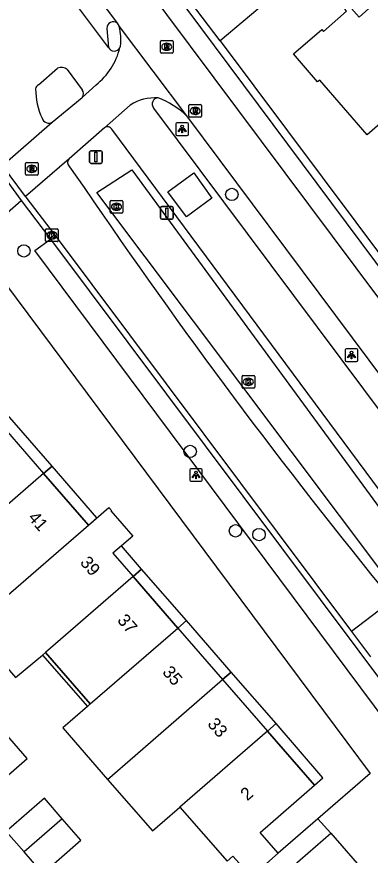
# Model space of a CAD drawing. Extents: x 155888 to 156864, y 383882 to 384671.
# Drawn here: x 156703.1 to 156731.1, y 384408.3 to 384474.7 of the extents above; entities that cross this region are included whole.
import ezdxf

# ---------------------------------------------------------------- set-up
doc = ezdxf.new("R2010")
doc.units = 0
for name, color, linetype in [('IMGEO_Afsluitpaal', 7, 'Continuous'), ('IMGEO_Boom', 7, 'Continuous'), ('IMGEO_Fietspad_gesloten', 7, 'Continuous'), ('IMGEO_Greppel_droge_sloot', 7, 'Continuous'), ('IMGEO_Groenvoorziening', 7, 'Continuous'), ('IMGEO_Haag', 7, 'Continuous'), ('IMGEO_Kolk', 7, 'Continuous'), ('IMGEO_Lichtpunt', 7, 'Continuous'), ('IMGEO_Pand', 7, 'Continuous'), ('IMGEO_Pand_nummerreeks', 7, 'Continuous'), ('IMGEO_Pand_overbouw', 7, 'Continuous'), ('IMGEO_Rijbaan_lokaal_gesloten', 7, 'Continuous'), ('IMGEO_Rijbaan_lokaal_open', 7, 'Continuous'), ('IMGEO_Rioolput', 7, 'Continuous'), ('IMGEO_Verkeersbordpaal', 7, 'Continuous'), ('IMGEO_Voetpad_open', 7, 'Continuous')]:
    doc.layers.add(name, color=color, linetype=linetype)

msp = doc.modelspace()

# ---------------------------------------------------------------- linework, layer by layer
at = {"layer": 'IMGEO_Afsluitpaal'}
for p, q in [((156714.49, 384458.746), (156714.49, 384459.546)), ((156714.49, 384459.546), (156714.49, 384458.746)), ((156714.59, 384459.646), (156715.38, 384459.646)), ((156715.38, 384459.646), (156714.59, 384459.646)), ((156715.48, 384459.546), (156715.48, 384458.746)), ((156715.48, 384458.746), (156715.48, 384459.546)), ((156715.38, 384458.646), (156714.59, 384458.646)), ((156714.59, 384458.646), (156715.38, 384458.646))]:
    msp.add_line(p, q, dxfattribs=at)
msp.add_lwpolyline([(156714.91, 384459.521), (156715.06, 384459.521), (156715.06, 384458.771), (156714.91, 384458.771), (156714.91, 384459.521)], dxfattribs=at)
for centre, start, end in [((156714.59, 384459.546), 90, 180), ((156714.59, 384459.546), 90, 180), ((156715.38, 384459.546), 0, 90), ((156715.38, 384459.546), 360, 90), ((156714.59, 384458.746), 180, 270), ((156714.59, 384458.746), 180, 270), ((156715.38, 384458.746), 270, 0), ((156715.38, 384458.746), 270, 0)]:
    msp.add_arc(centre, 0.1, start, end, dxfattribs=at)
at = {"layer": 'IMGEO_Boom'}
for centre in [(156720.122, 384460.605), (156703.674, 384456.133), (156716.827, 384440.272), (156720.413, 384433.991), (156722.271, 384433.691)]:
    msp.add_circle(centre, 0.489, dxfattribs=at)
at = {"layer": 'IMGEO_Fietspad_gesloten'}
for points in [[(156752.409, 384424.742), (156673.852, 384529.885)], [(156711.065, 384474.144), (156711.211, 384473.888)], [(156711.211, 384473.888), (156716.533, 384466.816)], [(156711.266, 384472.207), (156711.315, 384472.339)], [(156705.909, 384466.332), (156708.293, 384468.276)], [(156716.533, 384466.816), (156746.629, 384426.496)], [(156710.055, 384465.885), (156707.246, 384463.43)], [(156699.656, 384456.806), (156703.454, 384460.126)]]:
    msp.add_lwpolyline(points, dxfattribs=at)
for centre, radius, start, end in [((156707.691, 384472.874), 3.663, 351.60817, 16.07399), ((156712.192, 384462.449), 6.158, 45.17444, 70.11126)]:
    msp.add_arc(centre, radius, start, end, dxfattribs=at)
at = {"layer": 'IMGEO_Greppel_droge_sloot'}
msp.add_lwpolyline([(156712.224, 384462.546), (156738.501, 384426.651), (156736.277, 384425.025), (156709.445, 384460.748), (156712.224, 384462.546)], dxfattribs=at)
at = {"layer": 'IMGEO_Groenvoorziening'}
msp.add_lwpolyline([(156726.487, 384478.889), (156719.208, 384472.761)], dxfattribs=at)
at = {"layer": 'IMGEO_Haag'}
for points in [[(156719.208, 384472.761), (156715.918, 384477.072), (156713.908, 384479.785)], [(156719.208, 384472.761), (156754.057, 384426.161)]]:
    msp.add_lwpolyline(points, dxfattribs=at)
at = {"layer": 'IMGEO_Kolk'}
for p, q in [((156710.505, 384459.201), (156710.505, 384460.053)), ((156710.58, 384460.127), (156711.432, 384460.127)), ((156710.993, 384459.907), (156711.018, 384459.907)), ((156711.506, 384460.053), (156711.506, 384459.201)), ((156711.016, 384459.347), (156710.991, 384459.347)), ((156711.432, 384459.127), (156710.58, 384459.127)), ((156705.469, 384457.871), (156706.321, 384457.871)), ((156705.394, 384456.945), (156705.394, 384457.797)), ((156705.882, 384457.651), (156705.907, 384457.651)), ((156706.395, 384457.797), (156706.395, 384456.945)), ((156706.321, 384456.871), (156705.469, 384456.871)), ((156705.905, 384457.091), (156705.88, 384457.091)), ((156720.927, 384445.352), (156720.927, 384446.204)), ((156721.002, 384446.278), (156721.854, 384446.278)), ((156721.415, 384446.058), (156721.44, 384446.058)), ((156721.928, 384446.204), (156721.928, 384445.352)), ((156721.854, 384445.278), (156721.002, 384445.278)), ((156721.438, 384445.498), (156721.413, 384445.498))]:
    msp.add_line(p, q, dxfattribs=at)
for points in [[(156710.505, 384459.201), (156710.505, 384460.053)], [(156710.58, 384460.127), (156711.432, 384460.127)], [(156710.826, 384459.827), (156710.949, 384459.827), (156710.949, 384459.676), (156711.079, 384459.827), (156711.243, 384459.827), (156711.097, 384459.676), (156711.25, 384459.427), (156711.098, 384459.427), (156711.013, 384459.591), (156710.949, 384459.524), (156710.949, 384459.427), (156710.826, 384459.427), (156710.826, 384459.827)], [(156711.506, 384460.053), (156711.506, 384459.201)], [(156711.432, 384459.127), (156710.58, 384459.127)], [(156705.469, 384457.871), (156706.321, 384457.871)], [(156705.394, 384456.945), (156705.394, 384457.797)], [(156705.715, 384457.571), (156705.838, 384457.571), (156705.838, 384457.42), (156705.968, 384457.571), (156706.132, 384457.571), (156705.986, 384457.42), (156706.139, 384457.171), (156705.987, 384457.171), (156705.902, 384457.335), (156705.838, 384457.268), (156705.838, 384457.171), (156705.715, 384457.171), (156705.715, 384457.571)], [(156706.395, 384457.797), (156706.395, 384456.945)], [(156706.321, 384456.871), (156705.469, 384456.871)], [(156720.927, 384445.352), (156720.927, 384446.204)], [(156721.002, 384446.278), (156721.854, 384446.278)], [(156721.248, 384445.978), (156721.371, 384445.978), (156721.371, 384445.827), (156721.501, 384445.978), (156721.665, 384445.978), (156721.519, 384445.827), (156721.672, 384445.578), (156721.52, 384445.578), (156721.435, 384445.742), (156721.371, 384445.675), (156721.371, 384445.578), (156721.248, 384445.578), (156721.248, 384445.978)], [(156721.928, 384446.204), (156721.928, 384445.352)], [(156721.854, 384445.278), (156721.002, 384445.278)]]:
    msp.add_lwpolyline(points, dxfattribs=at)
for centre, start, end in [((156710.582, 384460.051), 91.55205, 178.44795), ((156710.582, 384460.051), 91.55205, 178.44795), ((156711.43, 384460.051), 1.55205, 88.44795), ((156711.43, 384460.051), 1.55205, 88.44795), ((156710.582, 384459.203), 181.55205, 268.44795), ((156710.582, 384459.203), 181.55205, 268.44795), ((156711.43, 384459.203), 271.55205, 358.44795), ((156711.43, 384459.203), 271.55205, 358.44795), ((156705.471, 384457.795), 91.55205, 178.44795), ((156705.471, 384457.795), 91.55205, 178.44795), ((156706.319, 384457.795), 1.55205, 88.44795), ((156706.319, 384457.795), 1.55205, 88.44795), ((156705.471, 384456.947), 181.55205, 268.44795), ((156705.471, 384456.947), 181.55205, 268.44795), ((156706.319, 384456.947), 271.55205, 358.44795), ((156706.319, 384456.947), 271.55205, 358.44795), ((156721.004, 384446.202), 91.55205, 178.44795), ((156721.004, 384446.202), 91.55205, 178.44795), ((156721.852, 384446.202), 1.55205, 88.44795), ((156721.852, 384446.202), 1.55205, 88.44795), ((156721.004, 384445.354), 181.55205, 268.44795), ((156721.004, 384445.354), 181.55205, 268.44795), ((156721.852, 384445.354), 271.55205, 358.44795), ((156721.852, 384445.354), 271.55205, 358.44795)]:
    msp.add_arc(centre, 0.0765, start, end, dxfattribs=at)
for centre, major_axis, ratio, start_param, end_param in [((156710.992, 384459.627), (-0.387, 0.002), 0.722429, 4.712389, 7.853982), ((156711.017, 384459.627), (-0.39, 0.002), 0.717154, 1.570796, 4.712389), ((156705.881, 384457.371), (-0.387, 0.002), 0.722429, 4.712389, 7.853982), ((156705.906, 384457.371), (-0.39, 0.002), 0.717154, 1.570796, 4.712389), ((156721.414, 384445.778), (-0.387, 0.002), 0.722429, 4.712389, 7.853982), ((156721.439, 384445.778), (-0.39, 0.002), 0.717154, 1.570796, 4.712389)]:
    msp.add_ellipse(centre, major_axis=major_axis, ratio=ratio, start_param=start_param, end_param=end_param, dxfattribs=at)
at = {"layer": 'IMGEO_Lichtpunt'}
for p, q in [((156715.69, 384466.178), (156715.69, 384465.371)), ((156715.69, 384466.178), (156715.69, 384465.371)), ((156716.592, 384466.273), (156715.784, 384466.273)), ((156716.592, 384466.273), (156715.784, 384466.273)), ((156716.686, 384465.371), (156716.686, 384466.178)), ((156716.686, 384465.371), (156716.686, 384466.178)), ((156715.784, 384465.277), (156716.592, 384465.277)), ((156715.784, 384465.277), (156716.592, 384465.277)), ((156729.087, 384448.298), (156729.087, 384447.491)), ((156729.087, 384448.298), (156729.087, 384447.491)), ((156729.989, 384448.393), (156729.181, 384448.393)), ((156729.989, 384448.393), (156729.181, 384448.393)), ((156730.083, 384447.491), (156730.083, 384448.298)), ((156730.083, 384447.491), (156730.083, 384448.298)), ((156729.181, 384447.397), (156729.989, 384447.397)), ((156729.181, 384447.397), (156729.989, 384447.397)), ((156716.791, 384438.811), (156716.791, 384438.004)), ((156716.791, 384438.811), (156716.791, 384438.004)), ((156717.693, 384438.906), (156716.885, 384438.906)), ((156717.693, 384438.906), (156716.885, 384438.906)), ((156717.787, 384438.004), (156717.787, 384438.811)), ((156717.787, 384438.004), (156717.787, 384438.811)), ((156716.885, 384437.91), (156717.693, 384437.91)), ((156716.885, 384437.91), (156717.693, 384437.91))]:
    msp.add_line(p, q, dxfattribs=at)
for points in [[(156716.064, 384465.842), (156716.103, 384465.814), (156715.915, 384465.552), (156715.877, 384465.579), (156716.064, 384465.842)], [(156716.166, 384465.794), (156716.213, 384465.794), (156716.213, 384465.472), (156716.166, 384465.472), (156716.166, 384465.794)], [(156716.276, 384465.814), (156716.314, 384465.841), (156716.501, 384465.579), (156716.462, 384465.551), (156716.276, 384465.814)], [(156729.461, 384447.962), (156729.5, 384447.934), (156729.312, 384447.672), (156729.274, 384447.699), (156729.461, 384447.962)], [(156729.563, 384447.914), (156729.61, 384447.914), (156729.61, 384447.592), (156729.563, 384447.592), (156729.563, 384447.914)], [(156729.673, 384447.934), (156729.711, 384447.961), (156729.898, 384447.699), (156729.859, 384447.671), (156729.673, 384447.934)], [(156717.165, 384438.475), (156717.204, 384438.447), (156717.016, 384438.185), (156716.978, 384438.212), (156717.165, 384438.475)], [(156717.267, 384438.427), (156717.314, 384438.427), (156717.314, 384438.105), (156717.267, 384438.105), (156717.267, 384438.427)], [(156717.377, 384438.447), (156717.415, 384438.474), (156717.602, 384438.212), (156717.563, 384438.184), (156717.377, 384438.447)]]:
    msp.add_lwpolyline(points, dxfattribs=at)
for centre in [(156716.189, 384465.976), (156729.586, 384448.096), (156717.29, 384438.609)]:
    msp.add_circle(centre, 0.0994, dxfattribs=at)
for centre, start, end in [((156715.784, 384466.178), 90, 180), ((156715.784, 384466.178), 90, 180), ((156716.592, 384466.178), 0, 90), ((156716.592, 384466.178), 0, 90), ((156715.784, 384465.371), 180, 270), ((156715.784, 384465.371), 180, 270), ((156716.592, 384465.371), 270, 0), ((156716.592, 384465.371), 270, 360), ((156729.181, 384448.298), 90, 180), ((156729.181, 384448.298), 90, 180), ((156729.989, 384448.298), 0, 90), ((156729.989, 384448.298), 0, 90), ((156729.181, 384447.491), 180, 270), ((156729.181, 384447.491), 180, 270), ((156729.989, 384447.491), 270, 0), ((156729.989, 384447.491), 270, 360), ((156716.885, 384438.811), 90, 180), ((156716.885, 384438.811), 90, 180), ((156717.693, 384438.811), 0, 90), ((156717.693, 384438.811), 0, 90), ((156716.885, 384438.004), 180, 270), ((156716.885, 384438.004), 180, 270), ((156717.693, 384438.004), 270, 0), ((156717.693, 384438.004), 270, 360)]:
    msp.add_arc(centre, 0.0946, start, end, dxfattribs=at)
at = {"layer": 'IMGEO_Pand'}
for points in [[(156731.828, 384466.192), (156730.828, 384465.313), (156727.093, 384469.646), (156726.892, 384469.509), (156724.987, 384471.728), (156727.228, 384473.662), (156727.372, 384473.495), (156729.202, 384475.105), (156729.068, 384475.268), (156729.385, 384475.545), (156730.182, 384474.635), (156731.461, 384475.756), (156730.811, 384476.497), (156733.923, 384479.197)], [(156701.693, 384442.588), (156705.233, 384438.518)], [(156705.233, 384438.518), (156698.305, 384432.505)], [(156708.777, 384434.442), (156705.233, 384438.518)], [(156708.777, 384434.442), (156710.394, 384435.844), (156710.604, 384435.602), (156710.558, 384435.563), (156712.285, 384433.571), (156711.392, 384432.797), (156710.716, 384432.212), (156712.316, 384430.372)], [(156701.845, 384428.433), (156708.777, 384434.442)], [(156712.316, 384430.372), (156705.385, 384424.363)], [(156715.857, 384426.301), (156712.316, 384430.372)], [(156701.845, 384428.433), (156701.619, 384428.237), (156699.53, 384426.426), (156703.023, 384422.397), (156705.158, 384424.166), (156705.385, 384424.363)], [(156708.925, 384420.291), (156715.857, 384426.301)], [(156715.857, 384426.301), (156719.397, 384422.231)], [(156705.385, 384424.363), (156708.925, 384420.291)], [(156710.299, 384414.324), (156712.471, 384416.212), (156719.397, 384422.231)], [(156719.397, 384422.231), (156722.944, 384418.152)], [(156708.925, 384420.291), (156708.698, 384420.095), (156706.752, 384418.407), (156710.299, 384414.324)], [(156698.087, 384415.045), (156700.143, 384412.681), (156703.945, 384415.988), (156701.888, 384418.352), (156701.105, 384417.671)], [(156722.944, 384418.152), (156716.018, 384412.134)], [(156723.799, 384408.491), (156722.356, 384410.125), (156726.667, 384413.871), (156722.944, 384418.152)], [(156710.299, 384414.324), (156713.843, 384410.244), (156715.791, 384411.937), (156716.018, 384412.134)], [(156706.715, 384411.21), (156705.299, 384412.836), (156702.283, 384410.209)], [(156716.018, 384412.134), (156719.74, 384407.853), (156720.212, 384408.263), (156721.671, 384406.612)], [(156706.715, 384411.21), (156703.696, 384408.586)], [(156705.172, 384406.892), (156708.188, 384409.519), (156706.715, 384411.21)], [(156703.696, 384408.586), (156702.283, 384410.209)], [(156705.172, 384406.892), (156703.696, 384408.586)], [(156723.799, 384408.491), (156721.671, 384406.612)]]:
    msp.add_lwpolyline(points, dxfattribs=at)
at = {"layer": 'IMGEO_Pand_overbouw'}
for points in [[(156701.693, 384442.588), (156705.233, 384438.518), (156705.908, 384439.104), (156702.369, 384443.175)], [(156705.233, 384438.518), (156708.777, 384434.442), (156709.452, 384435.028), (156705.908, 384439.104)], [(156710.716, 384432.212), (156712.316, 384430.372), (156712.991, 384430.957), (156711.392, 384432.797)], [(156715.857, 384426.301), (156716.531, 384426.886), (156712.991, 384430.957), (156712.316, 384430.372)], [(156715.857, 384426.301), (156719.397, 384422.231), (156720.07, 384422.816), (156716.531, 384426.886)], [(156708.925, 384420.291), (156705.385, 384424.363), (156705.158, 384424.166), (156708.698, 384420.095)], [(156722.944, 384418.152), (156723.616, 384418.736), (156720.07, 384422.816), (156719.397, 384422.231)], [(156722.944, 384418.152), (156726.667, 384413.871), (156727.321, 384414.446), (156723.616, 384418.736)]]:
    msp.add_lwpolyline(points, close=True, dxfattribs=at)
at = {"layer": 'IMGEO_Rijbaan_lokaal_gesloten'}
for points in [[(156710.365, 384472.236), (156701.912, 384483.544)], [(156704.829, 384469.273), (156706.339, 384470.584)], [(156707.106, 384470.488), (156708.278, 384468.884)], [(156708.293, 384468.276), (156709.381, 384469.275)], [(156712.088, 384467.673), (156710.055, 384465.885)], [(156713.934, 384467.441), (156745.358, 384425.354)], [(156701.975, 384462.895), (156705.909, 384466.332)], [(156741.588, 384423.195), (156733.004, 384435.579), (156710.63, 384465.758)], [(156707.246, 384463.43), (156703.802, 384460.43)], [(156707.276, 384462.79), (156708.432, 384461.159)], [(156703.802, 384460.43), (156703.831, 384460.391), (156706.146, 384457.354), (156729.583, 384426.024)]]:
    msp.add_lwpolyline(points, dxfattribs=at)
for centre, radius, start, end in [((156706.138, 384473.432), 5.272, 307.95943, 346.56616), ((156710.823, 384472.448), 0.505, 204.89435, 331.41863), ((156706.65, 384469.954), 0.702, 49.47742, 116.25416), ((156705.005, 384468.909), 0.404, 115.82953, 174.21025), ((156710.047, 384468.941), 5.444, 179.90612, 205.09914), ((156707.871, 384468.57), 0.514, 325.17019, 37.65633), ((156714.039, 384464.648), 3.6, 86.04991, 122.81817), ((156714.305, 384467.754), 0.485, 92.12901, 220.14602), ((156705.624, 384466.774), 0.526, 195.64323, 302.86461), ((156710.289, 384465.579), 0.385, 27.72871, 127.36142), ((156707.586, 384463.125), 0.457, 138.15985, 227.2077), ((157095.633, 384724.629), 468.338, 214.23321, 219.22212)]:
    msp.add_arc(centre, radius, start, end, dxfattribs=at)
at = {"layer": 'IMGEO_Rijbaan_lokaal_open'}
for points in [[(156704.959, 384482.356), (156711.065, 384474.144)], [(156710.242, 384473.737), (156710.365, 384472.236)], [(156701.605, 384462.621), (156703.454, 384460.126)], [(156703.802, 384460.43), (156701.975, 384462.895)], [(156716.536, 384458.823), (156715.067, 384460.822), (156717.107, 384462.306), (156718.544, 384460.297), (156716.536, 384458.823)], [(156703.454, 384460.126), (156705.779, 384457.077)], [(156705.779, 384457.077), (156733.227, 384420.386), (156734.224, 384419.063), (156734.813, 384418.125)], [(156732.811, 384428.485), (156729.583, 384426.024)], [(156729.583, 384426.024), (156731.084, 384424.019)]]:
    msp.add_lwpolyline(points, dxfattribs=at)
msp.add_arc((156710.736, 384473.774), 0.495, 48.30507, 184.32268, dxfattribs=at)
at = {"layer": 'IMGEO_Rioolput'}
for p, q in [((156714.473, 384471.858), (156714.473, 384472.71)), ((156714.548, 384472.784), (156715.4, 384472.784)), ((156714.961, 384472.564), (156714.986, 384472.564)), ((156715.474, 384472.71), (156715.474, 384471.858)), ((156715.4, 384471.784), (156714.548, 384471.784)), ((156714.984, 384472.004), (156714.959, 384472.004)), ((156716.727, 384466.785), (156716.727, 384467.637)), ((156716.802, 384467.711), (156717.654, 384467.711)), ((156717.215, 384467.491), (156717.24, 384467.491)), ((156717.728, 384467.637), (156717.728, 384466.785)), ((156717.654, 384466.711), (156716.802, 384466.711)), ((156717.238, 384466.931), (156717.213, 384466.931)), ((156703.876, 384463.13), (156704.728, 384463.13)), ((156703.801, 384462.204), (156703.801, 384463.056)), ((156704.289, 384462.91), (156704.314, 384462.91)), ((156704.802, 384463.056), (156704.802, 384462.204)), ((156704.728, 384462.13), (156703.876, 384462.13)), ((156704.312, 384462.35), (156704.287, 384462.35))]:
    msp.add_line(p, q, dxfattribs=at)
for points in [[(156714.473, 384471.858), (156714.473, 384472.71)], [(156714.548, 384472.784), (156715.4, 384472.784)], [(156715.062, 384472.482), (156714.81, 384472.484), (156714.81, 384472.084)], [(156714.988, 384472.403), (156714.934, 384472.403), (156714.934, 384472.322)], [(156715.474, 384472.71), (156715.474, 384471.858)], [(156715.4, 384471.784), (156714.548, 384471.784)], [(156714.81, 384472.084), (156714.934, 384472.084), (156714.934, 384472.246), (156714.945, 384472.246)], [(156714.934, 384472.322), (156714.986, 384472.322)], [(156714.992, 384472.217), (156715.063, 384472.084), (156715.203, 384472.084), (156715.138, 384472.21)], [(156716.727, 384466.785), (156716.727, 384467.637)], [(156716.802, 384467.711), (156717.654, 384467.711)], [(156717.316, 384467.409), (156717.064, 384467.411), (156717.064, 384467.011)], [(156717.064, 384467.011), (156717.188, 384467.011), (156717.188, 384467.173), (156717.199, 384467.173)], [(156717.242, 384467.33), (156717.188, 384467.33), (156717.188, 384467.249)], [(156717.188, 384467.249), (156717.24, 384467.249)], [(156717.246, 384467.144), (156717.317, 384467.011), (156717.457, 384467.011), (156717.392, 384467.137)], [(156717.728, 384467.637), (156717.728, 384466.785)], [(156717.654, 384466.711), (156716.802, 384466.711)], [(156703.876, 384463.13), (156704.728, 384463.13)], [(156703.801, 384462.204), (156703.801, 384463.056)], [(156704.39, 384462.828), (156704.138, 384462.83), (156704.138, 384462.43)], [(156704.138, 384462.43), (156704.262, 384462.43), (156704.262, 384462.592), (156704.273, 384462.592)], [(156704.316, 384462.749), (156704.262, 384462.749), (156704.262, 384462.668)], [(156704.262, 384462.668), (156704.314, 384462.668)], [(156704.32, 384462.563), (156704.391, 384462.43), (156704.531, 384462.43), (156704.466, 384462.556)], [(156704.802, 384463.056), (156704.802, 384462.204)], [(156704.728, 384462.13), (156703.876, 384462.13)]]:
    msp.add_lwpolyline(points, dxfattribs=at)
for centre, radius, start, end in [((156714.55, 384472.708), 0.0765, 91.55205, 178.44795), ((156714.55, 384472.708), 0.0765, 91.55205, 178.44795), ((156714.994, 384472.307), 0.0964, 77.00612, 93.18647), ((156715.008, 384472.364), 0.0378, 276.66336, 79.67722), ((156715.061, 384472.372), 0.109, 350.36119, 89.41601), ((156715.398, 384472.708), 0.0765, 1.55205, 88.44795), ((156715.398, 384472.708), 0.0765, 1.55205, 88.44795), ((156714.55, 384471.86), 0.0765, 181.55205, 268.44795), ((156714.55, 384471.86), 0.0765, 181.55205, 268.44795), ((156714.944, 384472.193), 0.0533, 26.02933, 88.69889), ((156714.97, 384472.511), 0.19, 274.7715, 282.96867), ((156715.059, 384472.372), 0.112, 277.58423, 350.98172), ((156715.043, 384472.157), 0.108, 29.51342, 73.79051), ((156715.398, 384471.86), 0.0765, 271.55205, 358.44795), ((156715.398, 384471.86), 0.0765, 271.55205, 358.44795), ((156716.804, 384467.635), 0.0765, 91.55205, 178.44795), ((156716.804, 384467.635), 0.0765, 91.55205, 178.44795), ((156717.198, 384467.12), 0.0533, 26.02933, 88.69889), ((156717.224, 384467.438), 0.19, 274.7715, 282.96867), ((156717.248, 384467.234), 0.0964, 77.00612, 93.18647), ((156717.262, 384467.291), 0.0378, 276.66336, 79.67722), ((156717.315, 384467.299), 0.109, 350.36119, 89.41601), ((156717.313, 384467.299), 0.112, 277.58423, 350.98172), ((156717.297, 384467.084), 0.108, 29.51342, 73.79051), ((156717.652, 384467.635), 0.0765, 1.55205, 88.44795), ((156717.652, 384467.635), 0.0765, 1.55205, 88.44795), ((156716.804, 384466.787), 0.0765, 181.55205, 268.44795), ((156716.804, 384466.787), 0.0765, 181.55205, 268.44795), ((156717.652, 384466.787), 0.0765, 271.55205, 358.44795), ((156717.652, 384466.787), 0.0765, 271.55205, 358.44795), ((156703.878, 384463.054), 0.0765, 91.55205, 178.44795), ((156703.878, 384463.054), 0.0765, 91.55205, 178.44795), ((156704.726, 384463.054), 0.0765, 1.55205, 88.44795), ((156704.726, 384463.054), 0.0765, 1.55205, 88.44795), ((156704.272, 384462.539), 0.0533, 26.02933, 88.69889), ((156704.298, 384462.857), 0.19, 274.7715, 282.96867), ((156704.322, 384462.653), 0.0964, 77.00612, 93.18647), ((156704.336, 384462.71), 0.0378, 276.66336, 79.67722), ((156704.389, 384462.718), 0.109, 350.36119, 89.41601), ((156704.387, 384462.718), 0.112, 277.58423, 350.98172), ((156704.371, 384462.503), 0.108, 29.51342, 73.79051), ((156703.878, 384462.206), 0.0765, 181.55205, 268.44795), ((156703.878, 384462.206), 0.0765, 181.55205, 268.44795), ((156704.726, 384462.206), 0.0765, 271.55205, 358.44795), ((156704.726, 384462.206), 0.0765, 271.55205, 358.44795)]:
    msp.add_arc(centre, radius, start, end, dxfattribs=at)
for centre, major_axis, ratio, start_param, end_param in [((156714.96, 384472.284), (-0.387, 0.002), 0.722429, 4.712389, 7.853982), ((156714.985, 384472.284), (-0.39, 0.002), 0.717154, 1.570796, 4.712389), ((156717.214, 384467.211), (-0.387, 0.002), 0.722429, 4.712389, 7.853982), ((156717.239, 384467.211), (-0.39, 0.002), 0.717154, 1.570796, 4.712389), ((156704.288, 384462.63), (-0.387, 0.002), 0.722429, 4.712389, 7.853982), ((156704.313, 384462.63), (-0.39, 0.002), 0.717154, 1.570796, 4.712389)]:
    msp.add_ellipse(centre, major_axis=major_axis, ratio=ratio, start_param=start_param, end_param=end_param, dxfattribs=at)
at = {"layer": 'IMGEO_Verkeersbordpaal'}
for p, q in [((156708.877, 384463.162), (156708.877, 384463.962)), ((156708.877, 384463.962), (156708.877, 384463.162)), ((156708.977, 384464.062), (156709.767, 384464.062)), ((156709.767, 384464.062), (156708.977, 384464.062)), ((156709.867, 384463.962), (156709.867, 384463.162)), ((156709.867, 384463.162), (156709.867, 384463.962)), ((156709.767, 384463.062), (156708.977, 384463.062)), ((156708.977, 384463.062), (156709.767, 384463.062))]:
    msp.add_line(p, q, dxfattribs=at)
msp.add_lwpolyline([(156709.297, 384463.937), (156709.447, 384463.937), (156709.447, 384463.187), (156709.297, 384463.187), (156709.297, 384463.937)], dxfattribs=at)
for centre, start, end in [((156708.977, 384463.962), 90, 180), ((156708.977, 384463.962), 90, 180), ((156709.767, 384463.962), 0, 90), ((156709.767, 384463.962), 360, 90), ((156708.977, 384463.162), 180, 270), ((156708.977, 384463.162), 180, 270), ((156709.767, 384463.162), 270, 0), ((156709.767, 384463.162), 270, 0)]:
    msp.add_arc(centre, 0.1, start, end, dxfattribs=at)
at = {"layer": 'IMGEO_Voetpad_open'}
for points in [[(156713.47, 384479.412), (156715.479, 384476.731), (156718.735, 384472.363), (156753.516, 384425.695)], [(156734.813, 384418.125), (156733.574, 384417.219), (156704.549, 384456.158), (156705.779, 384457.077)], [(156700.276, 384456.121), (156731.05, 384414.782), (156726.923, 384411.201)], [(156726.923, 384411.201), (156723.799, 384408.491)], [(156727.942, 384410.062), (156726.923, 384411.201)], [(156713.413, 384397.415), (156727.942, 384410.062)], [(156727.942, 384410.062), (156730.912, 384406.668)]]:
    msp.add_lwpolyline(points, dxfattribs=at)

# ---------------------------------------------------------------- texts
at = {"layer": 'IMGEO_Pand_nummerreeks'}
for s, rotation, p in [('41', 311.0071, (156703.946, 384434.997)), ('39', 310.81157, (156708.068, 384431.451)), ('37', 311.0071, (156711.006, 384426.878)), ('35', 311.0071, (156714.574, 384422.775)), ('33', 311.0071, (156718.141, 384418.672)), ('2', 40.98328, (156721.342, 384412.582))]:
    msp.add_text(s, height=1, rotation=rotation, dxfattribs=at).set_placement(p)

doc.saveas('drawing.dxf')
